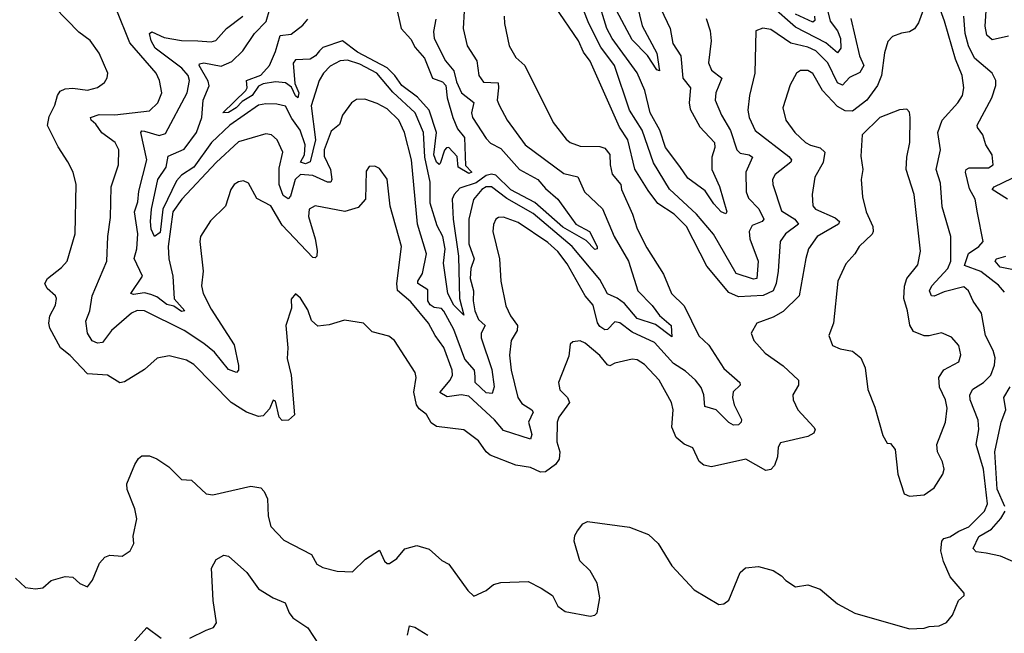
# Model space of a CAD drawing. Extents: x 1552294 to 1694791, y 811929 to 917222.
# Tile 509 of 643: x 1646211 to 1650189, y 885472 to 887951. Entities that reach past the tile are written whole.
import ezdxf

# ---------------------------------------------------------------- set-up
doc = ezdxf.new("R2010")
doc.units = 0

msp = doc.modelspace()

# ---------------------------------------------------------------- linework, layer by layer
at = {"layer": '0CON10XD'}
for points in [[(1648682.6, 888105), (1648726, 887926), (1648785, 887815.7), (1648795.6, 887744.4), (1648785, 887748.6), (1648746.5, 887806.5), (1648685, 887869.7), (1648612, 888005)], [(1649875, 888030), (1649841.5, 887938.5), (1649826.3, 887913.7), (1649805, 887901.8), (1649773.7, 887896.3), (1649736.8, 887883.2), (1649717.5, 887862.5), (1649705, 887816.7), (1649692.6, 887725), (1649675.9, 887684.1), (1649633.4, 887625), (1649575, 887580.7), (1649545, 887582.7), (1649515, 887599.3), (1649454.3, 887665), (1649415, 887733.8), (1649395, 887745.3), (1649365, 887745.4), (1649348.9, 887735), (1649323.2, 887686.8), (1649293.8, 887595), (1649305.3, 887545.3), (1649342.9, 887495), (1649385.2, 887455.2), (1649405, 887443.7), (1649445, 887433.6), (1649463.2, 887415), (1649456.2, 887373.8), (1649422.9, 887315), (1649412.1, 887245), (1649415, 887198.8), (1649425.5, 887185), (1649505, 887150.2), (1649522.5, 887135), (1649518.8, 887125), (1649432.7, 887075), (1649397.3, 887025), (1649386.4, 886986.4), (1649359.3, 886835), (1649295, 886772.5), (1649255, 886749.6), (1649188.8, 886725), (1649166.2, 886685), (1649176, 886655), (1649223.1, 886603.1), (1649295, 886552.7), (1649356.5, 886495), (1649357.5, 886475), (1649334.4, 886435), (1649335.6, 886415), (1649355, 886374.3), (1649419.2, 886305), (1649424.2, 886295), (1649419.6, 886280.4), (1649395, 886266.7), (1649285, 886242), (1649275.6, 886224.4), (1649271.8, 886185), (1649259.6, 886150.4), (1649245, 886134), (1649225, 886130), (1649144.2, 886175.8), (1649005, 886144), (1648975, 886151.1), (1648956.2, 886166.2), (1648930.9, 886220.9), (1648895, 886236.7), (1648863.2, 886263.2), (1648845.4, 886305.4), (1648850.4, 886375), (1648843.5, 886405), (1648793.8, 886495), (1648735, 886557.8), (1648705, 886576.5), (1648685, 886579.5), (1648615, 886563.5), (1648595, 886552.3), (1648585, 886556.2), (1648555, 886594.4), (1648495, 886644.3), (1648475, 886653.8), (1648445, 886650), (1648435, 886640), (1648428.9, 886591.1), (1648388.1, 886485), (1648393.1, 886455), (1648423.5, 886425), (1648432.1, 886405), (1648389.1, 886345), (1648382.5, 886325), (1648380.4, 886245), (1648393.3, 886205), (1648389.6, 886175), (1648375, 886154.5), (1648335, 886124.5), (1648315, 886122.9), (1648275, 886142), (1648215, 886150.9), (1648111.9, 886191.9), (1648094.8, 886204.8), (1648065, 886250), (1648004.5, 886294.5), (1647895, 886307.3), (1647872.9, 886322.9), (1647855, 886355.5), (1647825, 886378.7), (1647814.5, 886394.5), (1647803.3, 886446.7), (1647812.1, 886505), (1647808.9, 886525), (1647725.6, 886655), (1647701.8, 886671.8), (1647635, 886690.4), (1647600, 886725), (1647522.9, 886737.1), (1647461.7, 886718.3), (1647415, 886712.5), (1647390, 886735), (1647375, 886778.8), (1647345, 886826), (1647325, 886843.3), (1647307.6, 886822.4), (1647309.4, 886785), (1647286, 886715), (1647294.5, 886625), (1647292.1, 886582.1), (1647308, 886515), (1647321.4, 886355), (1647297.3, 886332.7), (1647271.2, 886331.2), (1647259.6, 886345), (1647245, 886410), (1647235, 886413.8), (1647220.5, 886379.5), (1647195, 886350.3), (1647175, 886348.2), (1647127.5, 886365), (1647065.5, 886405), (1646915, 886558.2), (1646885, 886575.5), (1646815, 886592.5), (1646765.9, 886584.1), (1646715, 886538), (1646635, 886488.1), (1646615, 886484.4), (1646565, 886514.6), (1646485, 886520.6), (1646415, 886594.4), (1646376, 886625), (1646332.9, 886705), (1646328.1, 886725), (1646332.1, 886755), (1646355, 886798), (1646359.1, 886825), (1646355, 886835.7), (1646322.5, 886865), (1646313.1, 886885), (1646323.1, 886905), (1646380.5, 886949.5), (1646402.1, 886975), (1646434.6, 887085), (1646438.5, 887285), (1646427.1, 887335), (1646406, 887376), (1646367, 887437), (1646323.3, 887523.3), (1646329.9, 887560.1), (1646352.5, 887605), (1646363.1, 887645), (1646375, 887661.2), (1646395, 887671.2), (1646425, 887673.6), (1646485, 887665.6), (1646525, 887677.1), (1646553, 887697), (1646564.3, 887715.7), (1646566.9, 887735), (1646532.5, 887815), (1646495, 887867.1), (1646449.5, 887899.5), (1646351.2, 888001.2)], [(1648983.6, 887955), (1649000, 887905), (1649004.5, 887865), (1648993.9, 887776.1), (1649005, 887746.7), (1649046.8, 887715), (1649022.8, 887655), (1649020.9, 887625), (1649046.4, 887565), (1649082.9, 887502.9), (1649107.6, 887425), (1649121.3, 887411.3), (1649158, 887405), (1649171.5, 887395), (1649144.7, 887335), (1649145.3, 887255), (1649155, 887229.1), (1649196.4, 887186.4), (1649217.2, 887145), (1649210, 887135), (1649170.6, 887119.4), (1649157.4, 887095), (1649160, 887065), (1649194.8, 886975.2), (1649188.9, 886905), (1649175, 886902.8), (1649105, 886925.3), (1649014.1, 887084.1), (1648944.9, 887164.9), (1648836.5, 887266.5), (1648771.9, 887371.9), (1648725.2, 887505), (1648674.5, 887585), (1648613.7, 887765), (1648559.2, 887839.2), (1648510.6, 887935), (1648466.9, 888045)], [(1648801.3, 887995), (1648838.1, 887915), (1648848.9, 887855), (1648881.2, 887805), (1648889.6, 887715), (1648921.2, 887675), (1648914.8, 887615), (1648919.3, 887589.3), (1648958.2, 887518.2), (1649017.9, 887455), (1649018.8, 887435), (1649007.1, 887395), (1649007.5, 887345), (1649037.5, 887277.5), (1649068.2, 887175), (1649064, 887166), (1649045, 887173.9), (1649015, 887206.2), (1648979.4, 887259.4), (1648910.4, 887310.4), (1648878, 887358), (1648819.2, 887435), (1648797.2, 887505), (1648758.4, 887575), (1648737, 887665), (1648705, 887735.4), (1648603.7, 887875), (1648582.3, 887915), (1648545.8, 888035)], [(1648167.8, 887965), (1648168.9, 887935), (1648188.6, 887845), (1648215, 887798), (1648251.2, 887765), (1648365.5, 887535), (1648418.5, 887468.5), (1648435, 887454.5), (1648475, 887439.6), (1648555, 887438.2), (1648575, 887431.1), (1648595.4, 887405.4), (1648596.2, 887365), (1648605, 887326.2), (1648639.2, 887285), (1648642.2, 887265), (1648686.5, 887165), (1648705, 887106), (1648745, 887029.2), (1648812.2, 886922.2), (1648844.3, 886845), (1648894.7, 886794.7), (1648955, 886673.3), (1648995, 886635.4), (1649055, 886541.5), (1649119.5, 886485), (1649121.9, 886475), (1649092.9, 886447.1), (1649090.3, 886425), (1649096.9, 886395), (1649126.4, 886336.4), (1649125.6, 886325.6), (1649115, 886314.5), (1649095, 886312.3), (1649075, 886324), (1649025, 886374.7), (1648978.4, 886388.4), (1648974.1, 886435.9), (1648963.3, 886465), (1648941.6, 886495), (1648901.2, 886531.2), (1648852.6, 886562.6), (1648775, 886646.5), (1648685, 886687.9), (1648635, 886725.7), (1648615, 886729.7), (1648585, 886699.6), (1648575, 886698), (1648555, 886710.9), (1648545, 886726.7), (1648527.8, 886797.8), (1648495.9, 886835.9), (1648422.2, 886965), (1648385, 887014.8), (1648345, 887050.4), (1648225, 887131.4), (1648165, 887152.9), (1648145, 887152.2), (1648134.7, 887145.3), (1648125, 887123.3), (1648122.5, 887095), (1648148.8, 886985), (1648154.6, 886894.6), (1648175.4, 886795), (1648193.2, 886755), (1648222.1, 886715), (1648220.9, 886695), (1648195.9, 886655), (1648190, 886595), (1648196.3, 886535), (1648222.7, 886425), (1648240, 886400), (1648280.5, 886375), (1648284.6, 886365), (1648266.5, 886325), (1648279.7, 886275), (1648275, 886256.9), (1648165, 886290.9), (1648128.8, 886335), (1648025, 886429.6), (1647995, 886435.8), (1647937.6, 886427.6), (1647908.1, 886445), (1647950.3, 886495), (1647959.5, 886515), (1647958.6, 886535), (1647925, 886627.1), (1647889.4, 886675), (1647862.5, 886725), (1647791.7, 886811.7), (1647737.3, 886857.3), (1647734.2, 886885), (1647753.1, 887035), (1647708, 887198), (1647695, 887305.8), (1647665, 887350), (1647645, 887359.2), (1647623, 887357), (1647611.2, 887338.8), (1647607.3, 887225), (1647578.5, 887191.5), (1647525, 887175.4), (1647405, 887198.9), (1647380, 887185), (1647377.1, 887155), (1647404.8, 887065), (1647412.3, 887017.7), (1647411.4, 886995), (1647405, 886988.6), (1647395, 886990), (1647270.6, 887120.6), (1647225, 887199.1), (1647168.3, 887228.2), (1647135, 887290), (1647115, 887299.5), (1647095, 887296.2), (1647077.5, 887285), (1647063.3, 887265), (1647042.5, 887197.5), (1646982.2, 887137.8), (1646941.1, 887075), (1646938.5, 887055), (1646951.9, 886935), (1646945.6, 886875), (1646952.5, 886845), (1646985, 886781.5), (1647077.6, 886637.6), (1647095.5, 886554.5), (1647094.4, 886535.6), (1647086.7, 886525), (1647055, 886537.7), (1646997.4, 886607.4), (1646955, 886643.3), (1646875.4, 886695), (1646715, 886774.8), (1646685, 886775.6), (1646662.7, 886765), (1646581.5, 886695), (1646545, 886646.3), (1646525, 886643.7), (1646503.4, 886653.4), (1646485, 886684.3), (1646477.7, 886732.3), (1646494.7, 886775), (1646503.1, 886835), (1646563.2, 886975), (1646566.4, 887075), (1646577.8, 887152.2), (1646580, 887275), (1646610, 887365), (1646611.3, 887425), (1646597.1, 887455), (1646543.4, 887493.4), (1646519, 887529), (1646499.2, 887545), (1646497.5, 887555), (1646531.9, 887568.1), (1646595, 887566.5), (1646735, 887582.2), (1646769.2, 887615), (1646784.6, 887655), (1646775.2, 887705.2), (1646762.4, 887735), (1646656.4, 887856.4), (1646601.2, 887995)], [(1647892.1, 887952.1), (1647882.4, 887902.4), (1647884.7, 887875), (1647931, 887785), (1647964.1, 887744.1), (1647975, 887699.1), (1647995.2, 887655), (1648045, 887615.6), (1648035.7, 887575), (1648040, 887555), (1648095, 887471.2), (1648112.5, 887452.5), (1648155, 887430.7), (1648229.8, 887345), (1648304.3, 887305), (1648335, 887268.2), (1648384.7, 887225), (1648422.5, 887172.5), (1648457.2, 887125), (1648512.2, 887095), (1648543.3, 887035), (1648543.8, 887025), (1648535, 887022.7), (1648499.4, 887059.4), (1648405, 887112.9), (1648292.4, 887212.4), (1648195, 887263.2), (1648135, 887322.6), (1648116.7, 887326.6), (1648095, 887321.5), (1648055, 887292.3), (1647989.3, 887270.7), (1647965.9, 887245), (1647957.5, 887225), (1647962.5, 887145), (1647984, 886995), (1647987.5, 886825), (1648005, 886757.5), (1647965, 886798.2), (1647940.4, 886845), (1647923.1, 886966.9), (1647929.2, 887025), (1647920.9, 887075), (1647897.6, 887117.6), (1647869.2, 887209.2), (1647868.9, 887295), (1647848.2, 887395), (1647842.7, 887495), (1647808, 887575), (1647718, 887658), (1647653.1, 887735), (1647585, 887771.5), (1647535, 887787.3), (1647505.2, 887784.8), (1647465, 887762.8), (1647438.4, 887735), (1647420.8, 887705), (1647387.8, 887602.2), (1647406.4, 887465), (1647385, 887376.5), (1647365, 887368.3), (1647345.9, 887375), (1647361.3, 887405), (1647363.9, 887445), (1647344.4, 887504.4), (1647310.8, 887550.8), (1647285, 887600.7), (1647249.2, 887609.3), (1647205, 887611.1), (1647175, 887604.8), (1647060.2, 887525), (1646986.2, 887455), (1646914.9, 887355), (1646865, 887322.1), (1646845, 887299.3), (1646789, 887185), (1646779, 887091), (1646755, 887075.3), (1646742.3, 887105), (1646738.9, 887135), (1646742.9, 887185), (1646768.5, 887305), (1646802.2, 887355), (1646810.3, 887399.7), (1646875, 887428), (1646924.8, 887495), (1646947.3, 887555), (1646952.8, 887625), (1646976.2, 887683.8), (1646971.9, 887701.9), (1646936.4, 887765), (1646937.1, 887772.9), (1646955, 887776.1), (1647025, 887762.5), (1647067.7, 887782.3), (1647112.5, 887825), (1647159.4, 887895), (1647206.8, 887943.2), (1647221.2, 887995)], [(1647731.2, 888005), (1647752.2, 887915), (1647791.4, 887871.4), (1647808.6, 887838.6), (1647846.7, 887795), (1647878.1, 887715), (1647919.4, 887699.4), (1647932.1, 887685), (1647937.7, 887635), (1647960.4, 887555), (1647980.1, 887510.1), (1648007.3, 887475), (1648012.3, 887362.3), (1648037.5, 887335), (1648025, 887330), (1647982.8, 887355), (1647977.7, 887397.7), (1647945, 887434.3), (1647935, 887433.5), (1647926.5, 887423.5), (1647909.7, 887370.2), (1647905, 887365.5), (1647895, 887375.3), (1647883.9, 887405), (1647894.9, 887495), (1647864.5, 887584.5), (1647817.7, 887637.7), (1647755, 887684.1), (1647726.4, 887725), (1647695.5, 887755.5), (1647575, 887819.9), (1647515, 887864.8), (1647435, 887838.2), (1647422.3, 887825), (1647405.9, 887804.1), (1647385, 887791.5), (1647325, 887788.2), (1647315.3, 887775), (1647322.5, 887692.5), (1647338.3, 887655), (1647335, 887635.6), (1647325, 887643.4), (1647308.6, 887678.6), (1647285.1, 887695.1), (1647245, 887699.3), (1647195, 887691.7), (1647175, 887682.5), (1647149.9, 887645), (1647109.6, 887620.4), (1647085, 887594.3), (1647055, 887576.3), (1647032.2, 887575), (1647125.1, 887664.9), (1647129.7, 887675), (1647126.6, 887705), (1647185, 887726.8), (1647219.7, 887765), (1647245, 887821.4), (1647262.8, 887887.2), (1647307.7, 887892.3), (1647355, 887927.8), (1647375, 887952.3)], [(1649569.1, 887955), (1649602.9, 887805), (1649620.6, 887765), (1649605, 887736.9), (1649562.6, 887717.4), (1649535, 887686.1), (1649515, 887695.3), (1649475, 887776.8), (1649427.6, 887825), (1649395, 887839.7), (1649325.8, 887855.8), (1649245, 887911.5), (1649213.5, 887916.5), (1649184.4, 887905.6), (1649181.2, 887735), (1649159.6, 887645), (1649152.8, 887585), (1649157.6, 887555), (1649182.6, 887502.6), (1649318.2, 887398.2), (1649328.5, 887385), (1649326.6, 887375), (1649262.9, 887325), (1649252.5, 887305), (1649252.8, 887285), (1649288, 887178), (1649342, 887145), (1649357.3, 887125), (1649304.7, 887085), (1649283.5, 887055), (1649274.8, 886935), (1649267.1, 886885), (1649254.2, 886855), (1649215, 886837.2), (1649115, 886831), (1649075, 886849.2), (1648987.2, 886955), (1648905, 887115.7), (1648855, 887164.8), (1648788.2, 887208.2), (1648750.1, 887260.1), (1648696.6, 887346.6), (1648667.4, 887465), (1648633.5, 887516.5), (1648515, 887782.5), (1648489.2, 887819.1), (1648468.2, 887865), (1648373.2, 888005)], [(1649472.6, 887995), (1649484.8, 887945), (1649514.9, 887904.9), (1649527.3, 887875), (1649528.5, 887835), (1649515, 887817.3), (1649467.7, 887857.7), (1649345, 887920), (1649247, 888007)], [(1649865, 885492.5), (1649885, 885500), (1649925, 885502), (1649955, 885516), (1649978.6, 885545), (1650004, 885605), (1650026.7, 885625), (1650026.7, 885635), (1649970.3, 885700.3), (1649942.4, 885762.4), (1649932, 885805), (1649936, 885845), (1649944.6, 885855.4), (1649968.5, 885861.5), (1650005, 885885.4), (1650045, 885901.9), (1650108.3, 885965), (1650120.3, 885995), (1650105.1, 886135), (1650075.2, 886235), (1650085.6, 886295), (1650083, 886333), (1650051.2, 886415), (1650049.3, 886435), (1650061.4, 886458.6), (1650105, 886485.3), (1650134.1, 886515), (1650149.5, 886555), (1650151.4, 886585), (1650142.9, 886615), (1650112.5, 886675), (1650096.2, 886765), (1650063.1, 886813.1), (1650044.5, 886855), (1650025, 886871.2), (1649945, 886851.7), (1649905, 886833.5), (1649894.5, 886835), (1649886.5, 886855), (1649896.4, 886875), (1649960.4, 886945), (1649972.5, 886975), (1649972.8, 887075), (1649937.6, 887195), (1649930.7, 887290.7), (1649913.8, 887345), (1649930.8, 887425), (1649920.6, 887495), (1649936.9, 887545), (1650001.2, 887615), (1650019.3, 887645), (1650025.3, 887675), (1650017.9, 887725), (1649991.7, 887791.7), (1649947.1, 887945), (1649925, 888004.2)], [(1650205, 887883.7), (1650138.9, 887868.9), (1650117.8, 887887.8), (1650111, 887925), (1650116.2, 888006.2)], [(1648050.3, 886509.7), (1648047.6, 886535), (1648009.5, 886579.5), (1647965, 886698.8), (1647925, 886772.9), (1647914.6, 886784.6), (1647885, 886788), (1647869, 886799), (1647860.1, 886815), (1647859.4, 886859.4), (1647818.9, 886885), (1647818.8, 886895), (1647838.8, 886925), (1647854.4, 887005), (1647817.6, 887125), (1647793.3, 887385), (1647765.5, 887495.5), (1647742.5, 887545), (1647695, 887590), (1647655, 887611.6), (1647605, 887629.1), (1647571.2, 887628.8), (1647551.4, 887615), (1647515.4, 887565), (1647503.1, 887526.9), (1647469.2, 887500.7), (1647441.4, 887425), (1647440.5, 887399.5), (1647466.1, 887346.1), (1647471.9, 887305), (1647468.1, 887295), (1647455, 887294.8), (1647395, 887321.1), (1647345, 887325.8), (1647324.3, 887305), (1647305, 887237.6), (1647295, 887226.4), (1647275, 887240.2), (1647258.6, 887285), (1647259.3, 887350.7), (1647274.4, 887415), (1647250.6, 887465), (1647228, 887485), (1647205, 887489.1), (1647095, 887456.8), (1647005, 887373.1), (1646865.3, 887225), (1646830.2, 887175), (1646810.4, 887035), (1646813.4, 886985), (1646830, 886915), (1646835, 886823.3), (1646877.8, 886775), (1646865, 886772.5), (1646833.3, 886793.3), (1646805, 886800.4), (1646765, 886831.2), (1646740.6, 886840.6), (1646715, 886847.3), (1646671.1, 886841.1), (1646660.4, 886845), (1646706.5, 886915), (1646673.3, 886986.7), (1646684.3, 887025), (1646688, 887085), (1646675.2, 887175), (1646688.8, 887215), (1646692.2, 887257.8), (1646724.2, 887385), (1646700.8, 887495), (1646705, 887501.1), (1646715, 887500), (1646775, 887482.6), (1646799.6, 887490.4), (1646888, 887655), (1646896.3, 887705), (1646891.3, 887725), (1646866.6, 887755), (1646757.7, 887835), (1646741.5, 887865), (1646735.5, 887894.5), (1646745, 887900.9), (1646795, 887878.3), (1646865, 887866.3), (1646930, 887865), (1646985, 887861.2), (1647003.2, 887866.8), (1647046.5, 887915), (1647112.2, 887965)], [(1648006, 887985), (1648002.5, 887915), (1648018.9, 887845), (1648058.2, 887785), (1648066.2, 887725), (1648085, 887698.7), (1648143.3, 887695), (1648144.8, 887675), (1648140.3, 887625), (1648147.7, 887605), (1648180, 887545), (1648252.7, 887445), (1648409.2, 887329.2), (1648465.2, 887315.2), (1648492.4, 887255), (1648565, 887186.4), (1648612.7, 887075), (1648670, 886975), (1648708, 886855), (1648766, 886796), (1648795.3, 886755.3), (1648842.5, 886715), (1648845, 886670), (1648778.9, 886718.9), (1648705, 886744.1), (1648654.1, 886804.1), (1648625, 886826.3), (1648585, 886843.2), (1648573.2, 886866.8), (1648555, 886901.6), (1648442.2, 887035), (1648285, 887167.9), (1648178.3, 887228.3), (1648117.5, 887275), (1648095, 887275.2), (1648077.2, 887265), (1648044.7, 887224.7), (1648025.7, 887145), (1648024.8, 887045), (1648047.3, 886985), (1648032.8, 886945), (1648031, 886905), (1648044.8, 886855), (1648043, 886815), (1648050.1, 886775), (1648065, 886739.2), (1648091.2, 886715), (1648075.2, 886685), (1648075, 886666.2), (1648117.8, 886537.8), (1648127.4, 886467.4), (1648119, 886441), (1648095, 886444), (1648051.1, 886485), (1648050.3, 886509.7)], [(1649421.7, 887965), (1649422.6, 887947.4), (1649415, 887941.1), (1649345, 887972.4)], [(1650189.7, 886849.7), (1650165, 886878.2), (1650093.9, 886933.9), (1650028, 886958), (1650044.4, 887005.6), (1650086, 887035), (1650102.8, 887055), (1650079.8, 887170.2), (1650071.2, 887225), (1650047.3, 887267.3), (1650031.1, 887335), (1650034.5, 887345.5), (1650047.2, 887352.8), (1650125, 887352.1), (1650143.1, 887365), (1650139.2, 887405), (1650114.1, 887445), (1650102, 887485), (1650079.6, 887515), (1650078.5, 887525), (1650138, 887635), (1650154.6, 887685), (1650153.8, 887705), (1650139.4, 887735), (1650068.4, 887795), (1650043.9, 887845), (1650030.6, 887895), (1650025.2, 887965)], [(1649805, 886026.2), (1649865, 886032), (1649905, 886060), (1649940, 886115), (1649946, 886135), (1649939.2, 886165), (1649918.6, 886205), (1649915.7, 886234.3), (1649951.1, 886325), (1649957.8, 886382.2), (1649950.6, 886415), (1649926.7, 886466.7), (1649924.1, 886505.9), (1649943.6, 886536.4), (1650005, 886568.6), (1650013.4, 886596.6), (1650004.4, 886635), (1649975, 886668.1), (1649935, 886685.6), (1649885, 886673.1), (1649865, 886674), (1649821.8, 886691.8), (1649806.9, 886716.9), (1649798, 886775), (1649782.4, 886825), (1649785.3, 886874.7), (1649795.4, 886905), (1649839.3, 886960.7), (1649850.4, 887015), (1649824.2, 887245), (1649791.9, 887345), (1649795.3, 887395.3), (1649806.8, 887455), (1649808.2, 887555), (1649805, 887577.5), (1649795, 887588.8), (1649765, 887587.1), (1649685, 887555.3), (1649614.3, 887485), (1649609.2, 887399.2), (1649616.6, 887345), (1649609.6, 887305), (1649616.1, 887235), (1649630.9, 887175), (1649657.3, 887115), (1649659.1, 887095), (1649655, 887084.3), (1649602, 887035), (1649584.4, 887005), (1649548.6, 886965), (1649515.5, 886895), (1649498.6, 886725), (1649479.4, 886675), (1649495, 886634.3), (1649525, 886620.8), (1649575, 886611.2), (1649608.8, 886585), (1649625.8, 886545), (1649637.1, 886457.1), (1649665.6, 886385), (1649698.3, 886271.7), (1649715, 886240), (1649728.3, 886238.3), (1649747.5, 886215), (1649758, 886115), (1649784, 886035), (1649805, 886026.2)], [(1650202, 887225), (1650139.2, 887265), (1650146.9, 887275), (1650219.6, 887310.4)], [(1650246.1, 886936.1), (1650171.2, 886951.2), (1650151.8, 886975), (1650156.9, 886985), (1650195, 886995.6)], [(1650190.5, 885985), (1650159.1, 886055), (1650150.3, 886205), (1650175.6, 886324.4), (1650194.1, 886375), (1650186, 886425), (1650212.4, 886467.6)], [(1646194.5, 885694.5), (1646235, 885657.5), (1646275, 885652.5), (1646303.9, 885656.1), (1646337.5, 885685), (1646395, 885701.2), (1646425, 885698.8), (1646453.9, 885673.9), (1646485, 885660), (1646505, 885687.5), (1646533.8, 885755), (1646555, 885780), (1646575, 885788), (1646625, 885784.4), (1646657.5, 885805), (1646672.5, 885835), (1646670, 885865), (1646684.4, 885935), (1646676.7, 885975), (1646645, 886052.5), (1646644.3, 886075.7), (1646675.5, 886154.5), (1646691.1, 886178.9), (1646705, 886188.8), (1646735, 886188.8), (1646765, 886177.5), (1646814, 886144), (1646865, 886092.9), (1646905, 886091.4), (1646964.5, 886035), (1646991.2, 886031.2), (1647145, 886066.2), (1647185, 886060), (1647198.9, 886045), (1647211.9, 886015), (1647214.3, 885945), (1647225, 885903.3), (1647277.9, 885847.9), (1647390.3, 885790.3), (1647411.6, 885751.6), (1647435, 885738.2), (1647493, 885723), (1647555, 885720.3), (1647608.3, 885771.7), (1647665, 885807.5), (1647685, 885763.8), (1647695, 885754), (1647705, 885753.8), (1647735, 885773.8), (1647767, 885813), (1647815, 885827.1), (1647865, 885812.5), (1647916.9, 885766.9), (1647945, 885752), (1648020.8, 885645), (1648045, 885622.5), (1648095, 885645.6), (1648125, 885668.9), (1648155, 885676.9), (1648265, 885682), (1648318, 885655), (1648362.9, 885625), (1648385, 885582), (1648415, 885560), (1648515, 885542), (1648533.8, 885545), (1648544.4, 885555), (1648554.7, 885615), (1648543.9, 885675), (1648515.4, 885725), (1648473.8, 885765), (1648451.1, 885845), (1648453.3, 885866.7), (1648464, 885886), (1648485.3, 885914.7), (1648505, 885924.5), (1648675, 885900.3), (1648750.7, 885870.7), (1648790, 885835), (1648846, 885745), (1648935, 885647.5), (1649035, 885588), (1649055, 885590.8), (1649075, 885606.7), (1649121.7, 885718.3), (1649143.4, 885736.6), (1649195, 885742.5), (1649255, 885725.8), (1649288.8, 885705), (1649306.2, 885685), (1649345, 885660), (1649395, 885668), (1649445, 885651.2), (1649515, 885591.2), (1649585, 885554), (1649805, 885490.6), (1649865, 885492.5)], [(1650245, 885752.4), (1650173.5, 885783.5), (1650115, 885795.8), (1650075, 885801.9), (1650063.1, 885815), (1650085, 885863.6), (1650136.5, 885893.5), (1650175, 885935.8), (1650192.2, 885965)], [(1646898, 885452), (1646964.6, 885485.4), (1646993.6, 885496.4), (1647005.6, 885515), (1646992.2, 885605), (1646985.8, 885735), (1647005, 885770), (1647035, 885788), (1647055, 885784.4), (1647128.3, 885718.3), (1647175, 885652.2), (1647235, 885615.5), (1647282.9, 885595), (1647299.5, 885555), (1647315, 885534.5), (1647375, 885494.6), (1647421.4, 885425)], [(1646665, 885429.6), (1646725, 885496.2), (1646782.6, 885452.6)], [(1647777.1, 885465), (1647785, 885502.5), (1647806.9, 885496.9), (1647859.5, 885465)]]:
    msp.add_lwpolyline(points, dxfattribs=at)

doc.saveas('drawing.dxf')
